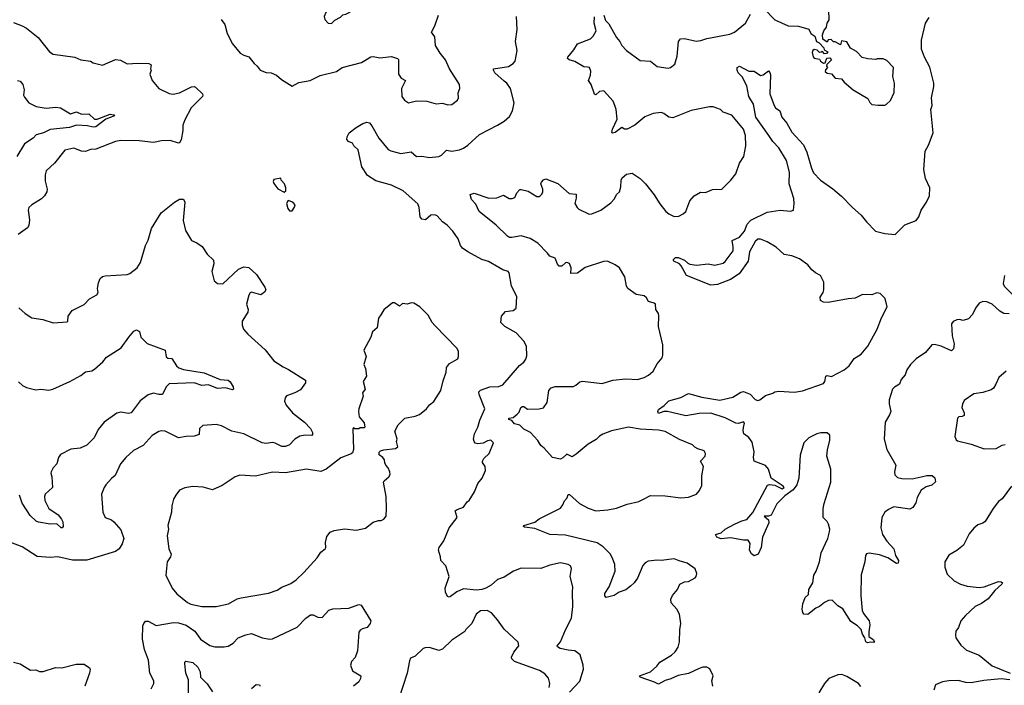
# Model space of a CAD drawing. Extents: x 1921360 to 2014538, y 768294 to 907744.
# Tile 354 of 412: x 1961792 to 1969318, y 866972 to 872061. Entities that reach past the tile are written whole.
import ezdxf

# ---------------------------------------------------------------- set-up
doc = ezdxf.new("R2010")
doc.units = 0

msp = doc.modelspace()

# ---------------------------------------------------------------- linework, layer by layer
at = {"layer": '0CON10XD'}
for points in [[(1964175, 872032.5), (1964201.7, 872058.3), (1964245, 872080), (1964261.7, 872098.3), (1964285, 872102.5), (1964315, 872120), (1964388.3, 872198.3), (1964375, 872200), (1964355, 872187.5), (1964285, 872193.3), (1964267.5, 872185), (1964245, 872160), (1964215, 872182.5), (1964193.9, 872176.1), (1964132.5, 872115), (1964120, 872085), (1964123.9, 872063.9), (1964150, 872035), (1964175, 872032.5)], [(1966256, 872095), (1966270, 872055), (1966295, 872028.8), (1966355, 871923.8), (1966379.4, 871895), (1966394.5, 871864.5), (1966431.2, 871825), (1966535, 871750), (1966615, 871744), (1966665, 871704.2), (1966748.8, 871691.2), (1966766.7, 871695), (1966798.8, 871721.2), (1966817.8, 871782.2), (1966828.6, 871895), (1966843.3, 871915), (1966875, 871916.9), (1966963, 871897), (1966997.5, 871902.5), (1967045, 871917.5), (1967220, 871950), (1967255.4, 871964.6), (1967340, 872035), (1967377.6, 872102.4)], [(1967482, 872145), (1967565, 872061.1), (1967665, 872014.4), (1967745, 872011.2), (1967825, 871990), (1967840, 871955), (1967870, 871935), (1967883.6, 871893.6), (1967903, 871883), (1967937.5, 871845), (1967941.7, 871831.7), (1967970, 871815), (1967958.3, 871801.7), (1967945, 871800), (1967925, 871820), (1967918.3, 871811.7), (1967905, 871810), (1967887, 871827), (1967865, 871832.5), (1967854.2, 871825.8), (1967849.3, 871810.7), (1967856.4, 871776.4), (1967865, 871767.5), (1967905, 871760), (1967913.6, 871743.6), (1967935, 871730), (1967948.3, 871731.7), (1967961.7, 871768.3), (1967985, 871770), (1967997.5, 871755), (1967961.7, 871718.3), (1967960, 871705), (1967967.5, 871695), (1967951.7, 871678.3), (1967950, 871665), (1967965, 871652.5), (1967998.3, 871648.3), (1968025, 871613.3), (1968075, 871610), (1968093, 871583), (1968164.2, 871524.2), (1968275, 871457.5), (1968289.3, 871429.3), (1968305, 871413.3), (1968355, 871406.7), (1968405, 871407.5), (1968415, 871412.5), (1968447.3, 871442.7), (1968476.6, 871503.4), (1968479.2, 871575), (1968466.1, 871626.1), (1968470, 871695), (1968419.3, 871749.3), (1968393, 871763), (1968347, 871763), (1968335, 871757.5), (1968275, 871762.5), (1968233, 871773), (1968188.3, 871818.3), (1968143.6, 871843.6), (1968115, 871892.5), (1968075, 871900), (1968065, 871870), (1968025, 871892.5), (1968013, 871893), (1967995, 871910), (1967971.7, 871908.3), (1967965, 871890), (1967931.7, 871911.7), (1967927.5, 871945), (1967937.5, 871975), (1967960, 872005), (1967963.8, 872035), (1967978.8, 872061.2), (1967977.5, 872135)], [(1961745, 872040), (1961812.5, 872015), (1961845.6, 871995.6), (1961932.5, 871925), (1962020, 871815), (1962048.7, 871798.7), (1962215, 871774), (1962260, 871755), (1962334.1, 871744.1), (1962355, 871731.2), (1962425, 871714), (1962525, 871757.5), (1962561.7, 871751.7), (1962615, 871723.3), (1962695, 871730), (1962780, 871725), (1962796.7, 871715), (1962792.5, 871685), (1962797.5, 871675), (1962787.5, 871645), (1962805.9, 871595.9), (1962855, 871536.2), (1962935, 871495.8), (1962965, 871492.9), (1963015, 871500.8), (1963105, 871548.8), (1963125, 871551.2), (1963135, 871546.2), (1963190, 871495), (1963193.3, 871485), (1963190, 871475), (1963102.4, 871387.6), (1963054.6, 871295.4), (1963038.6, 871255), (1963040, 871215), (1963027, 871143), (1963015, 871120), (1963005, 871116), (1962941.7, 871138.3), (1962875, 871135.6), (1962815, 871122.7), (1962705, 871135.5), (1962565, 871136.9), (1962525, 871128.6), (1962375, 871071.9), (1962332.4, 871067.6), (1962295, 871054), (1962265.8, 871055.8), (1962205, 871079.2), (1962136.8, 871063.2), (1962058, 870965), (1961993.8, 870905), (1961985.9, 870874.1), (1961985.9, 870825.9), (1962001.4, 870765), (1962000.8, 870745), (1961982.5, 870715), (1961958.6, 870691.4), (1961885, 870646.2), (1961863.3, 870625), (1961856.2, 870605), (1961868.3, 870531.7), (1961861.2, 870488.8), (1961851.4, 870468.6), (1961780.5, 870419.5)], [(1963331.7, 872061.7), (1963360, 872025), (1963378, 871955), (1963417.7, 871877.7), (1963477.5, 871805), (1963505, 871788.8), (1963545, 871777.5), (1963583.3, 871725), (1963607.5, 871705), (1963630, 871675), (1963675, 871656.2), (1963715, 871653.8), (1963755, 871636.2), (1963792.5, 871605), (1963875, 871553.8), (1963925, 871580), (1964013.3, 871596.7), (1964090, 871635), (1964215, 871664), (1964257.5, 871695), (1964405.6, 871734.4), (1964475, 871776.2), (1964495, 871778.8), (1964545, 871768.8), (1964635, 871778.8), (1964680, 871765), (1964687, 871757), (1964687.5, 871645), (1964707.5, 871615), (1964740, 871595), (1964710, 871535), (1964713.3, 871475), (1964732.5, 871445), (1964765, 871426.7), (1964825, 871440), (1964905, 871439.2), (1964975, 871418), (1965025, 871423.8), (1965065, 871411.2)], [(1965995, 866920), (1966075, 867002.9), (1966100.8, 867095), (1966100, 867125), (1966075.8, 867205.8), (1966034.4, 867234.4), (1965985, 867239.4), (1965924.6, 867254.6), (1965903.3, 867265), (1965900, 867275), (1965926.2, 867305), (1965963.3, 867395), (1966009.6, 867485), (1966020.5, 867575), (1966017.1, 867685), (1966021.4, 867725), (1966000, 867805), (1966008.8, 867865), (1966003.3, 867885), (1965985, 867895.8), (1965925, 867909.2), (1965845, 867890), (1965775, 867864.5), (1965625, 867868.6), (1965566.6, 867843.4), (1965495, 867798.8), (1965445, 867780), (1965395, 867738.5), (1965355, 867714), (1965324.5, 867704.5), (1965285, 867698.6), (1965185, 867709.2), (1965133, 867687), (1965085, 867651.2), (1965075, 867646.7), (1965062, 867652), (1965046, 867685), (1965044.3, 867715), (1965074.2, 867805), (1965048.8, 867885), (1965011.4, 867925), (1965009.2, 867955), (1964994.2, 868005), (1964998, 868025), (1965033.4, 868076.6), (1965074, 868175), (1965136.2, 868255), (1965122, 868305), (1965135, 868316), (1965185.8, 868334.2), (1965213.3, 868375), (1965226.7, 868385), (1965268.3, 868451.7), (1965293.3, 868515), (1965326.2, 868555), (1965353.8, 868615), (1965351.2, 868645), (1965330, 868675), (1965330, 868685), (1965338.8, 868705), (1965382, 868745), (1965413.3, 868825), (1965393.6, 868846.4), (1965368.3, 868841.7), (1965335, 868824), (1965295, 868818), (1965272.5, 868822.5), (1965266.2, 868835), (1965260, 868855), (1965267.5, 868895), (1965294.7, 868945.3), (1965310.2, 868999.8), (1965347.5, 869085), (1965303.3, 869195), (1965301.4, 869215), (1965315, 869227.5), (1965385, 869254.5), (1965455, 869255.7), (1965485, 869268.6), (1965613.4, 869416.6), (1965645, 869443.8), (1965660, 869465), (1965667.7, 869492.3), (1965666.7, 869565), (1965645, 869603.3), (1965586.4, 869666.4), (1965501.2, 869715), (1965468.8, 869745), (1965476.2, 869795), (1965505, 869830), (1965565, 869838.8), (1965586.7, 869855), (1965593.3, 869945), (1965552.7, 870022.7), (1965533.8, 870125), (1965525, 870136.2), (1965485, 870148.8), (1965455, 870167.5), (1965375, 870212.5), (1965325, 870228.6), (1965218, 870285), (1965177.1, 870315), (1965161.8, 870335), (1965144.4, 870385), (1965103.1, 870445), (1965060.2, 870490.2), (1965025, 870514.4), (1964982.4, 870562.4), (1964965, 870570), (1964935, 870566.7), (1964895, 870530.8), (1964866.6, 870536.6), (1964853.1, 870555), (1964846.4, 870626.4), (1964835, 870653.8), (1964723.6, 870753.6), (1964635, 870795.7), (1964515, 870830), (1964450.2, 870870.2), (1964406.2, 870935), (1964380, 871065), (1964346.1, 871096.1), (1964335, 871117.5), (1964305, 871128.8), (1964294, 871145), (1964296.2, 871165), (1964310.8, 871195), (1964364.2, 871235.8), (1964415, 871268.1), (1964445, 871276.9), (1964465, 871271.4), (1964485, 871248.8), (1964538.1, 871155), (1964609.1, 871069.1), (1964628.7, 871058.7), (1964705, 871038.9), (1964785, 871050.6), (1964825, 871014.6), (1964865, 871017.5), (1964925, 871006.9), (1964996.1, 871013.9), (1965017.3, 871025), (1965055, 871062.5), (1965095.9, 871055.9), (1965155, 871065.8), (1965185, 871079.2), (1965218.3, 871101.7), (1965306.4, 871183.6), (1965445, 871254.2), (1965495, 871286), (1965535, 871321.2), (1965560, 871365), (1965570.8, 871425), (1965543.9, 871533.9), (1965516, 871575), (1965495, 871590.8), (1965425, 871656), (1965412.9, 871675), (1965414.2, 871685), (1965527.7, 871702.3), (1965564, 871725), (1965580, 871745), (1965594.3, 871825), (1965581.9, 871895), (1965595.8, 871985), (1965588.8, 872085)], [(1965065, 871411.2), (1965095, 871413.8), (1965137.5, 871445), (1965147.5, 871465), (1965143, 871503), (1965156.1, 871533.9), (1965153.8, 871565), (1965076.7, 871685), (1965046.2, 871755), (1965006.7, 871805), (1964970, 871865), (1964965, 871930), (1964940, 871965), (1964966.2, 872015), (1964993.3, 872095)], [(1966045, 868738.8), (1966015, 868718.8), (1965975, 868738), (1965945, 868710), (1965925, 868700.8), (1965865, 868713.3), (1965802, 868785), (1965775, 868806.7), (1965753, 868843), (1965695.5, 868905.5), (1965645, 868931.2), (1965615, 868961.2), (1965575, 868972), (1965555, 868997.5), (1965530, 869005), (1965530, 869015), (1965565, 869020), (1965595, 869044), (1965609.3, 869060.7), (1965622.9, 869095), (1965635, 869102.5), (1965645, 869103.8), (1965675, 869082.5), (1965764.1, 869085.9), (1965795, 869094), (1965824.3, 869135), (1965835.8, 869225), (1965855, 869245.8), (1965885, 869255.8), (1966025, 869257.5), (1966044.3, 869265.7), (1966075, 869292), (1966093, 869297), (1966245, 869280.5), (1966325, 869304.4), (1966425, 869314.3), (1966515, 869310), (1966565, 869325.7), (1966597.6, 869342.4), (1966635, 869374), (1966665, 869430), (1966702, 869475), (1966709.2, 869495), (1966709.4, 869575), (1966674.6, 869715), (1966677.3, 869797.3), (1966673.8, 869815), (1966653.8, 869845), (1966653.3, 869885), (1966642.5, 869895), (1966597.6, 869907.6), (1966583.1, 869935), (1966565, 869949.6), (1966505, 869960.6), (1966440.6, 870005), (1966429.5, 870025), (1966417.8, 870095), (1966375.8, 870165), (1966345, 870188.1), (1966285, 870214.4), (1966255, 870212.9), (1966113.8, 870166.2), (1966055, 870122.5), (1966005, 870120), (1966008, 870165), (1965995, 870196.2), (1965975, 870204.2), (1965965, 870201.9), (1965935, 870176.5), (1965915, 870175.5), (1965901.8, 870191.8), (1965885, 870236.7), (1965844.2, 870254.2), (1965826.7, 870275), (1965753.4, 870353.4), (1965695, 870389.2), (1965625, 870409.2), (1965553.9, 870396.1), (1965535, 870396.2), (1965520, 870405), (1965435, 870491.2), (1965304, 870595), (1965279.7, 870649.7), (1965245, 870687.5), (1965236.7, 870725), (1965265, 870734), (1965377.3, 870697.3), (1965439.7, 870700.3), (1965489.5, 870719.5), (1965532.5, 870695), (1965557, 870693), (1965577.7, 870702.3), (1965591.7, 870738.3), (1965615, 870762.5), (1965625, 870763.3), (1965679.5, 870749.5), (1965745, 870710), (1965765, 870710), (1965783, 870727), (1965790, 870745), (1965790, 870765), (1965776.2, 870805), (1965780.5, 870819.5), (1965795, 870837.5), (1965815, 870843.3), (1965905, 870810), (1965991.7, 870731.7), (1966045, 870726), (1966045.6, 870695.6), (1966036.7, 870655), (1966054.6, 870624.6), (1966065, 870612), (1966145, 870574.2), (1966165, 870576), (1966235, 870606), (1966309.7, 870660.3), (1966338.7, 870691.3), (1966354.4, 870725.6), (1966376, 870745), (1966387.7, 870782.3), (1966390, 870835), (1966398.3, 870851.7), (1966429.3, 870880.7), (1966475, 870887.5), (1966535, 870846.7), (1966575.8, 870805), (1966643, 870723), (1966685, 870652), (1966732, 870595), (1966755, 870575.8), (1966795, 870557.5), (1966831.7, 870558.3), (1966864.1, 870575.9), (1966884.1, 870595.9), (1966913.8, 870675), (1966947.5, 870715), (1966995, 870741.2), (1967035, 870740), (1967087, 870763), (1967160, 870765), (1967228.8, 870835), (1967265, 870883.3), (1967294, 870965), (1967328, 871015), (1967342.7, 871097.3), (1967340.6, 871175), (1967323.8, 871225), (1967235, 871330), (1967170, 871355), (1967150, 871375), (1967093.9, 871393.9), (1967065, 871393.8), (1966925, 871366.2), (1966785, 871310.5), (1966755, 871315.6), (1966715, 871344.2), (1966695, 871351.4), (1966635, 871342.9), (1966571.7, 871318.3), (1966495, 871254.2), (1966435, 871223.8), (1966415, 871223.3), (1966395, 871237.5), (1966345, 871198.8), (1966323, 871193), (1966318.3, 871198.3), (1966324, 871225), (1966358.8, 871301.2), (1966352.5, 871375), (1966342.5, 871405), (1966327.3, 871437.3), (1966257.7, 871517.7), (1966225, 871512.5), (1966195, 871486.2), (1966185, 871492.5), (1966160.8, 871565), (1966138.8, 871595), (1966154.1, 871635.9), (1966157.5, 871667.5), (1966146.4, 871696.4), (1966131.7, 871698.3), (1966105, 871701.2), (1966035, 871741.2), (1965992.5, 871755), (1965980, 871765), (1965980.8, 871775), (1966028.2, 871831.8), (1966055, 871877.1), (1966156.3, 871913.7), (1966176, 871935), (1966198.8, 871975), (1966184, 872035), (1966186.7, 872083.3)], [(1967518.7, 871175), (1967419.4, 871315), (1967401.1, 871415), (1967364.5, 871475), (1967351.1, 871555), (1967314.4, 871624.4), (1967284.2, 871655), (1967276.7, 871675), (1967277.5, 871695), (1967295, 871706), (1967365, 871668.8), (1967405, 871667.5), (1967455, 871633.3), (1967475, 871638.8), (1967515, 871670), (1967526.8, 871656.8), (1967530.3, 871640.3), (1967526.9, 871495), (1967558, 871405), (1967568.3, 871388.3), (1967603.3, 871365), (1967618.8, 871315), (1967655, 871270), (1967695, 871200), (1967782.9, 871105), (1967808.8, 871048.8), (1967843.3, 870925), (1967860.9, 870890.9), (1967912.9, 870835), (1968008, 870768), (1968075, 870712), (1968157.5, 870625), (1968225, 870565.8), (1968264, 870515), (1968334.4, 870444.4), (1968405, 870426), (1968485, 870418), (1968557.7, 870492.3), (1968645, 870526.2), (1968665, 870553.8), (1968682.9, 870605), (1968722.5, 870665), (1968745.8, 870715), (1968749.2, 870775), (1968715, 870847.5), (1968703.3, 870915), (1968713, 871057), (1968738.6, 871101.4), (1968774.4, 871195), (1968768, 871272), (1968756.2, 871375), (1968766, 871405), (1968762, 871465), (1968780, 871550), (1968779.4, 871575), (1968748.3, 871698.3), (1968708.1, 871775), (1968686.4, 871836.4), (1968685.6, 871904.4), (1968715.9, 872034.1), (1968745, 872077.5)], [(1961775.7, 871595.7), (1961795, 871591.2), (1961816, 871565), (1961826, 871525), (1961822, 871485), (1961829.5, 871469.5), (1961863.3, 871425), (1961918.7, 871398.7), (1961995.5, 871385.5), (1962065, 871391.8), (1962105, 871387.5), (1962181.9, 871341.9), (1962225.6, 871355.6), (1962265, 871338.6), (1962320.3, 871340.3), (1962365, 871300.5), (1962385, 871301.2), (1962485, 871339.2), (1962511.2, 871335), (1962516.2, 871325), (1962450.2, 871299.8), (1962375, 871243.2), (1962355, 871240.3), (1962309.8, 871249.8), (1962226.3, 871253.7), (1962174.3, 871235.7), (1962025, 871221.6), (1961974.3, 871195), (1961919.1, 871180.9), (1961895.5, 871155)], [(1961895.5, 871155), (1961828.5, 871111.5), (1961769.4, 871015)], [(1969355, 869811.1), (1969315, 869815.5), (1969285, 869831.5), (1969225, 869885.5), (1969185, 869904.4), (1969155, 869907.1), (1969125, 869893.3), (1969098, 869855), (1969075, 869806.7), (1969043.3, 869775), (1969005, 869761.2), (1968975, 869770), (1968955, 869766.2), (1968926.4, 869753.6), (1968914, 869736), (1968920.6, 869645), (1968936.1, 869583.9), (1968930, 869545), (1968915, 869530), (1968835, 869565.8), (1968785, 869578.8), (1968764.2, 869575.8), (1968715, 869516.2), (1968645, 869466.9), (1968600.8, 869425), (1968572, 869385), (1968560, 869345), (1968530.3, 869309.7), (1968516.2, 869275), (1968477.8, 869252.2), (1968463.8, 869236.2), (1968437.5, 869155), (1968437.5, 869125), (1968450, 869065), (1968441.2, 869038.8), (1968408, 868985), (1968400.8, 868855), (1968419.2, 868775), (1968490, 868655), (1968479.4, 868605), (1968482.1, 868582.1), (1968500.7, 868560.7), (1968533.7, 868553.7), (1968615, 868549.6), (1968683.8, 868566.2), (1968725, 868576.9), (1968766.7, 868576.7), (1968787, 868557), (1968791.7, 868528.3), (1968765, 868503.3), (1968720.5, 868489.5), (1968683.8, 868465), (1968652.3, 868407.7), (1968641.7, 868368.3), (1968618.3, 868331.7), (1968595, 868319.2), (1968475, 868335.8), (1968433, 868317), (1968405, 868296.7), (1968383.3, 868255), (1968374, 868175), (1968387.5, 868125), (1968420, 868075), (1968473.8, 868015), (1968486.2, 867965), (1968508.8, 867925), (1968507.5, 867905), (1968495, 867904.2), (1968426.8, 867946.8), (1968365, 867970), (1968285, 867982.5), (1968265, 867977.5), (1968257.5, 867965), (1968251.2, 867915), (1968224.2, 867815.8), (1968220.9, 867659.1), (1968232.7, 867542.7), (1968241.3, 867521.3), (1968284.6, 867464.6), (1968290.6, 867435), (1968281.7, 867381.7), (1968283.3, 867345), (1968315, 867322.5), (1968326.7, 867305), (1968321.7, 867298.3), (1968295, 867301.2), (1968275, 867296.2), (1968258.8, 867305), (1968253.3, 867335), (1968234.1, 867364.1), (1968225, 867397.5), (1968196.1, 867426.1), (1968145, 867460), (1968085, 867557.5), (1968045, 867580), (1968001.7, 867621.7), (1967975, 867621.2), (1967945, 867606.2), (1967905, 867573.8), (1967877, 867563), (1967815.9, 867514.1), (1967786.2, 867516.2), (1967778, 867528), (1967774, 867555), (1967778.8, 867595), (1967796.8, 867643.2), (1967822.5, 867665), (1967824.4, 867705), (1967854.2, 867755), (1967862.9, 867815), (1967880, 867845), (1967904.4, 867915), (1967919.6, 867985), (1967969.5, 868095), (1967981.9, 868145), (1967984.2, 868165.8), (1967975, 868203.3), (1967964.3, 868224.3), (1967934, 868255), (1967934.2, 868325), (1967942, 868362), (1967991.9, 868525), (1967992.2, 868625), (1967962.1, 868725), (1967966.9, 868773.1), (1967985.5, 868845), (1967985.6, 868885), (1967965, 868901.4), (1967915, 868903.3), (1967884, 868895), (1967824.3, 868865), (1967786.9, 868825), (1967757.2, 868732.8), (1967748.8, 868555), (1967732, 868505), (1967703.7, 868466.3), (1967640.4, 868419.6), (1967579.8, 868360.2), (1967535, 868272.9), (1967515, 868265.7), (1967483.3, 868265), (1967515, 868236.2), (1967519.5, 868215), (1967470, 868105), (1967460.8, 868025), (1967436.2, 867975), (1967405, 867962.5), (1967387, 867977), (1967371.2, 868005), (1967376.7, 868055), (1967360.7, 868080.7), (1967325, 868080.8), (1967225, 868099.2), (1967155, 868091.2), (1967120, 868105), (1967110, 868125), (1967155, 868137.5), (1967185, 868166.7), (1967255.7, 868204.3), (1967311.2, 868228.8), (1967351.1, 868238.9), (1967396.1, 868293.9), (1967507.9, 868502.1), (1967522.9, 868507.1), (1967565, 868502.9), (1967620, 868475), (1967636.2, 868483.8), (1967628.6, 868495), (1967536.2, 868555), (1967516.7, 868625), (1967491.7, 868651.7), (1967406.7, 868685), (1967400.8, 868715), (1967407, 868757), (1967391.7, 868831.7), (1967365.6, 868865.6), (1967327.1, 868895), (1967320.9, 868919.1), (1967325, 868943.3), (1967332, 868975), (1967325.8, 868985.8), (1967285.9, 868974.1), (1967265, 868975.9), (1967185, 869016.4), (1967075, 869051.5), (1966985, 869051.2), (1966885, 869031.4), (1966745, 869064.5), (1966715, 869064.2), (1966675, 869050), (1966670, 869065), (1966675, 869080), (1966719.1, 869110.9), (1966755, 869148), (1966846.6, 869173.4), (1966905, 869204), (1967005, 869175.7), (1967145, 869152.5), (1967244.3, 869175.7), (1967305, 869213.8), (1967325, 869219.2), (1967375, 869198), (1967415, 869158), (1967435, 869150.8), (1967450, 869155), (1967493, 869187), (1967550, 869205), (1967563.9, 869216.1), (1967595, 869221.2), (1967714.2, 869214.2), (1967776.2, 869223.8), (1967935, 869280.6), (1967945.6, 869295), (1967955, 869336.2), (1967965, 869340.8), (1967997, 869333), (1968095, 869383.3), (1968133.5, 869415), (1968170.4, 869469.6), (1968225, 869503.9), (1968274.8, 869565.2), (1968346.8, 869695), (1968379.5, 869780.5), (1968422.2, 869865), (1968408.2, 869928.2), (1968368.8, 869968.8), (1968345, 869972.2), (1968305, 869958.5), (1968235, 869958.9), (1968177.9, 869932.1), (1968125, 869928.1), (1967971.7, 869898.3), (1967935, 869902), (1967913.3, 869915), (1967909.5, 869940.5), (1967934, 869975), (1967940, 869995), (1967938, 870055), (1967914.2, 870104.2), (1967875, 870126), (1967847.9, 870147.9), (1967816.2, 870186.2), (1967751.7, 870231.7), (1967695, 870254.5), (1967636.2, 870265), (1967575, 870321.8), (1967505, 870363.3), (1967455, 870383.5), (1967435, 870382.5), (1967413.7, 870366.3), (1967370, 870285), (1967359.4, 870215), (1967291.2, 870118.8), (1967225, 870075.5), (1967125, 870036), (1967075, 870032.5), (1966888, 870105), (1966849.1, 870179.1), (1966835, 870193.8), (1966792.5, 870215), (1966787.5, 870225), (1966805, 870242.5), (1966825, 870243.3), (1966875, 870222.9), (1966899.2, 870199.2), (1966915, 870190.9), (1966965, 870184.6), (1967055, 870193.8), (1967105, 870183.3), (1967170, 870200), (1967185, 870212), (1967244.5, 870295), (1967246.5, 870325), (1967237.7, 870372.3), (1967295, 870398.9), (1967332.9, 870445), (1967353.1, 870496.9), (1967380.6, 870529.4), (1967505, 870590.8), (1967605, 870605.5), (1967685, 870596), (1967705.8, 870604.2), (1967713, 870657), (1967710.5, 870695), (1967674.7, 870805), (1967675.4, 870895), (1967654.6, 870984.6), (1967595, 871081.9), (1967549.8, 871129.8), (1967518.7, 871175)], [(1963815, 870742.5), (1963827, 870753), (1963827.5, 870775), (1963816.1, 870806.1), (1963790, 870835), (1963788.3, 870848.3), (1963735, 870840), (1963730, 870825), (1963735, 870810), (1963765, 870767.5), (1963815, 870742.5)], [(1961785, 869857.5), (1961833.6, 869813.6), (1961885, 869782.5), (1961969.3, 869769.3), (1962047, 869743), (1962155, 869750), (1962160, 869755), (1962162.5, 869795), (1962192.3, 869837.7), (1962285, 869883.3), (1962325, 869927.5), (1962383, 869957), (1962392.5, 869975), (1962387.5, 870005), (1962395, 870050), (1962406.4, 870083.6), (1962425, 870096.7), (1962446.4, 870103.6), (1962615, 870114), (1962635, 870121.2), (1962690, 870165), (1962716.7, 870205), (1962754.3, 870335), (1962774.3, 870375), (1962798.6, 870465), (1962874.2, 870585), (1962975, 870666.7), (1963015, 870690), (1963045, 870690), (1963053.8, 870665), (1963042.5, 870525), (1963060.5, 870450.5), (1963105, 870373.8), (1963147.5, 870355), (1963187.7, 870327.7), (1963225, 870267.5), (1963273.6, 870223.6), (1963277.5, 870195), (1963262, 870135), (1963280, 870065), (1963305, 870043.8), (1963345, 870041.2), (1963466, 870155), (1963505, 870171.1), (1963545, 870167.1), (1963601.7, 870111.7), (1963666.7, 870015), (1963672.5, 869995), (1963663, 869977), (1963635, 869957.5), (1963565, 869976.7), (1963555, 869972.5), (1963544.2, 869955.8)], [(1963875, 870600), (1963893.3, 870626.7), (1963897.5, 870645), (1963880, 870665), (1963845, 870680), (1963832.5, 870655), (1963843, 870617), (1963855, 870600), (1963875, 870600)], [(1969318.6, 870105), (1969309.2, 870045), (1969318, 870025), (1969415.8, 869925)], [(1963544.2, 869955.8), (1963525.7, 869885), (1963537.5, 869845), (1963535.8, 869825), (1963492, 869755), (1963493.8, 869725), (1963504.2, 869694.2), (1963535, 869656.7), (1963667.7, 869537.7), (1963735, 869454), (1963805, 869405.8), (1963847.4, 869387.4), (1963976.7, 869305), (1963976.7, 869285), (1963938.3, 869231.7), (1963895, 869208), (1963832.5, 869185), (1963820.5, 869169.5), (1963816, 869145), (1963828, 869115), (1963877.5, 869055), (1963968.6, 868985), (1964015, 868934.2), (1964030.6, 868905), (1964030.8, 868889.2), (1964025, 868882.5), (1963975.4, 868885.4), (1963933.1, 868876.9), (1963895, 868854.5), (1963855, 868810), (1963825, 868796.9), (1963795, 868796.7), (1963745.7, 868824.3), (1963725, 868827.9), (1963675, 868820), (1963645.3, 868825.3), (1963505, 868894.4), (1963415, 868915.8), (1963335, 868955.7), (1963295, 868965.8), (1963192.3, 868957.7), (1963166.7, 868935), (1963165, 868890), (1963125, 868875.6), (1963065, 868875.4), (1963005, 868864.4), (1962905, 868916), (1962875, 868918), (1962855, 868912.5), (1962805, 868882.5), (1962735.5, 868804.5), (1962662.7, 868767.3), (1962603.8, 868715), (1962563.8, 868665), (1962523.3, 868575), (1962495, 868553.3), (1962450, 868505), (1962438.8, 868485), (1962417, 868433), (1962427.5, 868295), (1962444.4, 868254.4), (1962495, 868237.5), (1962512.6, 868222.6), (1962565, 868161.2), (1962588.1, 868095), (1962576.8, 868053.2), (1962553.8, 868015), (1962525, 867994.3), (1962305, 867928), (1962195, 867928.6), (1962085, 867954.2), (1962025, 867950), (1961925, 867956.9), (1961811.1, 868031.1), (1961725, 868064)], [(1963295, 867574.3), (1963387.5, 867595), (1963455, 867632), (1963485, 867642), (1963695, 867675.8), (1963760.3, 867699.7), (1963795, 867721.4), (1963865, 867750.6), (1963905, 867777.5), (1963964.2, 867835), (1964065, 867946), (1964095, 867988.8), (1964126.2, 868015), (1964131.2, 868025), (1964130, 868065), (1964141.2, 868108.8), (1964165.9, 868144.1), (1964195, 868156.2), (1964275, 868168), (1964365, 868158.8), (1964435, 868173.3), (1964495, 868220), (1964535, 868232.5), (1964555, 868232.5), (1964575, 868242.5), (1964592.5, 868265), (1964596, 868325), (1964594, 868415), (1964573.3, 868525), (1964577.5, 868535), (1964613.3, 868565), (1964623.3, 868585), (1964622.5, 868605), (1964610, 868635), (1964590, 868655), (1964583, 868673), (1964580, 868695), (1964567.5, 868715), (1964540, 868735), (1964540, 868755), (1964550, 868765), (1964575, 868771.2), (1964665, 868782), (1964682.5, 868795), (1964673.3, 868835), (1964676.7, 868855), (1964660, 868915), (1964686.4, 868963.6), (1964736.1, 869013.9), (1964815, 869028.6), (1964847.2, 869042.8), (1964901.2, 869085), (1964925, 869116.7), (1964957, 869143), (1965011.2, 869225), (1965028.8, 869301.2), (1965052, 869365), (1965055, 869402.5), (1965077.3, 869432.7), (1965140.7, 869469.3), (1965147.5, 869485), (1965146, 869525), (1965136.8, 869546.8), (1964965, 869723.3), (1964945.9, 869745.9), (1964915, 869802.5), (1964850, 869865), (1964805, 869892.5), (1964785, 869896.7), (1964755, 869886.7), (1964718.3, 869891.7), (1964695, 869870), (1964657, 869897), (1964643, 869897), (1964575, 869842.5), (1964552.5, 869805), (1964535, 869780), (1964523.9, 869706.1), (1964490, 869675), (1964476.2, 869635), (1964423.3, 869535), (1964440, 869485), (1964422.5, 869425), (1964436, 869395), (1964442.5, 869335), (1964416.7, 869295), (1964433.6, 869236.4), (1964413, 869207), (1964416.4, 869183.6), (1964383.3, 869085), (1964382.5, 869065), (1964386.7, 869025), (1964425, 868980), (1964430, 868945), (1964425, 868940), (1964395, 868940), (1964385, 868932.5), (1964355, 868932.5), (1964345, 868940), (1964338.3, 868931.7), (1964344, 868775), (1964335, 868750), (1964325, 868741.2), (1964247.7, 868712.3), (1964135, 868623.8), (1964095, 868606), (1963985, 868623.8), (1963825, 868596), (1963725, 868602.5), (1963595, 868570.8), (1963475, 868578), (1963440, 868565), (1963341.2, 868498.8), (1963265, 868466.2), (1963195, 868486.2), (1963115, 868492.5), (1963055, 868482.5), (1963015, 868463.3), (1962985, 868426.7), (1962968.8, 868395), (1962954, 868345), (1962952, 868295), (1962924, 868195), (1962930, 868165), (1962920.8, 868115), (1962932.5, 868015), (1962950.8, 867975), (1962945.8, 867955), (1962920, 867915), (1962910, 867815), (1962956.9, 867715), (1962992.6, 867672.6), (1963074.3, 867605), (1963101.1, 867591.1), (1963185, 867575.5), (1963295, 867574.3)], [(1961782.8, 869292.8), (1961815, 869264.2), (1961845, 869248.6), (1961915, 869230), (1961955, 869235.5), (1962015, 869229.1), (1962045, 869236.5), (1962176.3, 869293.7), (1962259.7, 869340.3), (1962295, 869370), (1962345, 869377.1), (1962365, 869388.6), (1962427.5, 869445), (1962455, 869482), (1962567, 869553), (1962626.2, 869635), (1962665, 869678.8), (1962685, 869688.8), (1962707.3, 869677.3), (1962717.5, 869635), (1962766.4, 869586.4), (1962903.3, 869535), (1962912.7, 869482.7), (1962925, 869473.3), (1962955, 869470), (1962991.9, 869415), (1963009.8, 869399.8), (1963045, 869385.6), (1963201.7, 869361.7), (1963325, 869310), (1963385, 869304.3), (1963402, 869292), (1963424, 869255), (1963426.7, 869235), (1963417.7, 869232.3), (1963365, 869246.9), (1963305, 869241.1), (1963235, 869268.2), (1963185, 869264.4), (1963125, 869285.4), (1962935, 869276.9), (1962913.1, 869255), (1962885, 869196), (1962855.5, 869195.5), (1962815, 869206.9), (1962775, 869192.2), (1962713.1, 869146.9), (1962644.6, 869055.4), (1962625, 869050.5), (1962565, 869060), (1962535, 869053.3), (1962438.6, 868985), (1962391.1, 868928.9), (1962360.5, 868865), (1962305, 868807.5), (1962255, 868784), (1962182.7, 868777.3), (1962105, 868736.7), (1962088.8, 868715), (1962076.2, 868665), (1962048.8, 868635), (1962032.5, 868605), (1962030, 868595), (1962038.8, 868565), (1962042, 868485), (1961987.6, 868432.4), (1961981.9, 868415), (1961984.5, 868384.5), (1962015, 868324), (1962086.7, 868275), (1962113, 868243), (1962123, 868223), (1962123.8, 868185), (1962117.5, 868175), (1962110, 868175), (1962076.1, 868206.1), (1962025, 868204.3), (1961935, 868219.2), (1961917.3, 868227.3), (1961871.5, 868271.5), (1961810.6, 868365), (1961790, 868425)], [(1969333.3, 869375), (1969276.7, 869325), (1969252.5, 869275), (1969235, 869243.8), (1969218.3, 869231.7), (1969155, 869210.6), (1969085, 869200.8), (1969011.2, 869148.8), (1968997.7, 869122.3), (1968994, 869095), (1969011.2, 869055), (1969012.5, 869035), (1968995, 869026.7), (1968970, 869025), (1968960, 869015), (1968940, 868875), (1968949.3, 868849.3), (1968960.5, 868840.5), (1969065, 868816.9), (1969165, 868780.5), (1969255, 868781.4), (1969300.9, 868809.1), (1969325, 868814.4)], [(1967090, 866965), (1967083.3, 867005), (1967092.5, 867045), (1967068.3, 867098.3), (1967045, 867110), (1967015, 867110), (1966985, 867101.2), (1966905, 867061.4), (1966825, 867046.9), (1966769.2, 867020.8), (1966725, 867008.1), (1966675, 866980), (1966645, 866996), (1966534.4, 867034.4), (1966530, 867045), (1966615, 867076), (1966662.1, 867117.9), (1966685, 867150), (1966775, 867202.5), (1966803.4, 867226.6), (1966825.5, 867264.5), (1966835.7, 867305), (1966839.2, 867395), (1966845.8, 867445), (1966836, 867515), (1966814, 867555), (1966771.7, 867601.7), (1966769.7, 867630.3), (1966781.9, 867658.1), (1966821.2, 867705), (1966837.5, 867745), (1966875, 867763.8), (1966905, 867766.2), (1966955, 867794.2), (1966964, 867805), (1966967.7, 867827.7), (1966955, 867862.5), (1966895, 867906.2), (1966832.7, 867922.7), (1966795, 867940), (1966695, 867926), (1966665, 867928.8), (1966595, 867920.8), (1966572.1, 867907.9), (1966555, 867888.8), (1966515, 867791.2), (1966490, 867755), (1966461.1, 867728.9), (1966425, 867702.5), (1966375, 867683.1), (1966335, 867659.4), (1966275, 867644.2), (1966264.2, 867655), (1966265.8, 867675), (1966298.1, 867725), (1966344.4, 867845), (1966340.6, 867895), (1966324.6, 867944.6), (1966306, 867976), (1966250.9, 868030.9), (1966205, 868060.4), (1965965, 868119.2), (1965844.4, 868124.4), (1965730, 868170), (1965651.2, 868181.2), (1965643.8, 868185), (1965646.7, 868195), (1965730.7, 868219.3), (1965762.5, 868245), (1965925, 868326.7), (1965945, 868352.5), (1965956.4, 868383.6), (1965977.5, 868405), (1965985, 868430), (1965995, 868430), (1966071.7, 868361.7), (1966137.4, 868327.4), (1966195, 868305.7), (1966287, 868313), (1966355, 868327.5), (1966435, 868356.9), (1966523.8, 868376.2), (1966556.5, 868393.5), (1966615, 868422.9), (1966725, 868420.5), (1966845, 868404.4), (1966905, 868409.2), (1966965.6, 868434.4), (1966988.3, 868461.7), (1967005, 868500), (1967005.9, 868574.1), (1967018, 868645), (1966996, 868685), (1967031.2, 868725), (1967033.3, 868745), (1967024, 868764), (1966975, 868780.8), (1966952.2, 868792.2), (1966935, 868810), (1966835, 868852.2), (1966725, 868911.5), (1966675, 868922.3), (1966535, 868931.2), (1966445, 868945.4), (1966315, 868918.5), (1966248.7, 868891.3), (1966223.6, 868876.4), (1966199.5, 868850.5), (1966136.2, 868815), (1966045, 868738.8)], [(1969372.5, 868495), (1969302.4, 868397.6), (1969275, 868376.2), (1969232, 868325), (1969171.2, 868225), (1969155, 868212.9), (1969115, 868198.8), (1969085, 868173.8), (1969050.3, 868129.7), (1969005.4, 868044.6), (1968955, 868001.4), (1968895, 867967.5), (1968863.6, 867916.4), (1968863.1, 867875), (1968881.1, 867821.1), (1968935, 867770.8), (1968984.5, 867744.5), (1969035, 867730), (1969125, 867719.5), (1969165, 867725.6), (1969275, 867765.6), (1969293.9, 867763.9), (1969303.3, 867755), (1969300, 867745), (1969245, 867696), (1969195, 867631.9), (1969145, 867597.1), (1969095, 867574), (1969022, 867505), (1968985.8, 867464.2), (1968968.8, 867415), (1968948.8, 867385), (1968944, 867355), (1968948.8, 867335), (1968985, 867280), (1969030.3, 867240.3), (1969125, 867202), (1969225, 867120.6), (1969362.5, 867065)], [(1962797.5, 866945), (1962818.8, 866985), (1962818.8, 867005), (1962788, 867065), (1962775.7, 867165), (1962745.8, 867245), (1962731.9, 867325), (1962734.2, 867425.8), (1962740, 867445), (1962755, 867462.5), (1962775, 867461.2), (1962835, 867430), (1962967.1, 867452.9), (1963005, 867450), (1963065, 867431.8), (1963130, 867385), (1963173.6, 867325), (1963245, 867275.4), (1963285, 867266.7), (1963355, 867265.7), (1963385, 867271.9), (1963424, 867295), (1963463.3, 867335), (1963522, 867358), (1963565, 867367.5), (1963645, 867336), (1963704.2, 867324.2), (1963725, 867328), (1963914.4, 867415.6), (1963978.8, 867485), (1964015, 867511.2), (1964035, 867510), (1964071.7, 867491.7), (1964105, 867491.2), (1964155, 867546.2), (1964185, 867557.5), (1964308.8, 867561.2), (1964385, 867590), (1964402.5, 867585), (1964476.1, 867463.9), (1964470, 867445), (1964447.5, 867415), (1964412.5, 867405), (1964395, 867393.3), (1964385, 867377.5), (1964373.3, 867235), (1964356.7, 867185), (1964327.5, 867155), (1964320, 867125), (1964335, 867082.5), (1964400, 867045), (1964396.7, 867025), (1964385, 866997.5), (1964342.5, 866965)], [(1965838.9, 866955), (1965844.4, 866985), (1965835, 867026.7), (1965805, 867060.8), (1965764.6, 867084.6), (1965575, 867153.1), (1965554, 867175), (1965552.3, 867187.7), (1965568.1, 867225), (1965608.2, 867275), (1965602.4, 867302.4), (1965495, 867400), (1965445, 867472.5), (1965399.2, 867525), (1965365, 867542.9), (1965315, 867541.2), (1965280.8, 867515), (1965249.1, 867445), (1965201.4, 867398.6), (1965195, 867383.3), (1965095, 867316.9), (1965025, 867247.5), (1964995, 867237.5), (1964925, 867260.8), (1964890.3, 867259.7), (1964875, 867253.3), (1964815, 867193.8), (1964780.5, 867179.5), (1964770.9, 867159.1), (1964753.3, 867065), (1964688.6, 866861.4)], [(1961745, 867148.8), (1961795, 867136.7), (1961875, 867086.7), (1961915, 867090), (1961945, 867076.7), (1961973, 867077), (1962065, 867108.8), (1962115, 867106.2), (1962225, 867133.8), (1962285, 867132.5), (1962325, 867106.7), (1962330, 867095), (1962325.8, 867065), (1962290, 866965)], [(1963083.4, 866903.4), (1963083.5, 867013.5), (1963062.9, 867065), (1963054.1, 867135.9), (1963055, 867150), (1963063, 867157), (1963115, 867146.7), (1963155, 867111.4), (1963172.2, 867075), (1963174, 867035), (1963224.1, 866984.1), (1963265, 866922.5)], [(1968221.7, 866961.7), (1968204.5, 866984.5), (1968115, 867040), (1968076.4, 867053.6), (1968045, 867051.2), (1967975.9, 867024.1), (1967943.3, 866985), (1967901.2, 866915)], [(1969360, 867015), (1969295, 867020.4), (1969162.4, 867007.6), (1969065, 866990.6), (1969025, 866992.9), (1968965, 867008.9), (1968895, 867005.6), (1968845, 866999.2), (1968792.5, 866975), (1968780, 866935)], [(1963565, 866946.7), (1963600.8, 866979.2), (1963625, 866975.6), (1963630.9, 866965)]]:
    msp.add_lwpolyline(points, dxfattribs=at)

doc.saveas('drawing.dxf')
